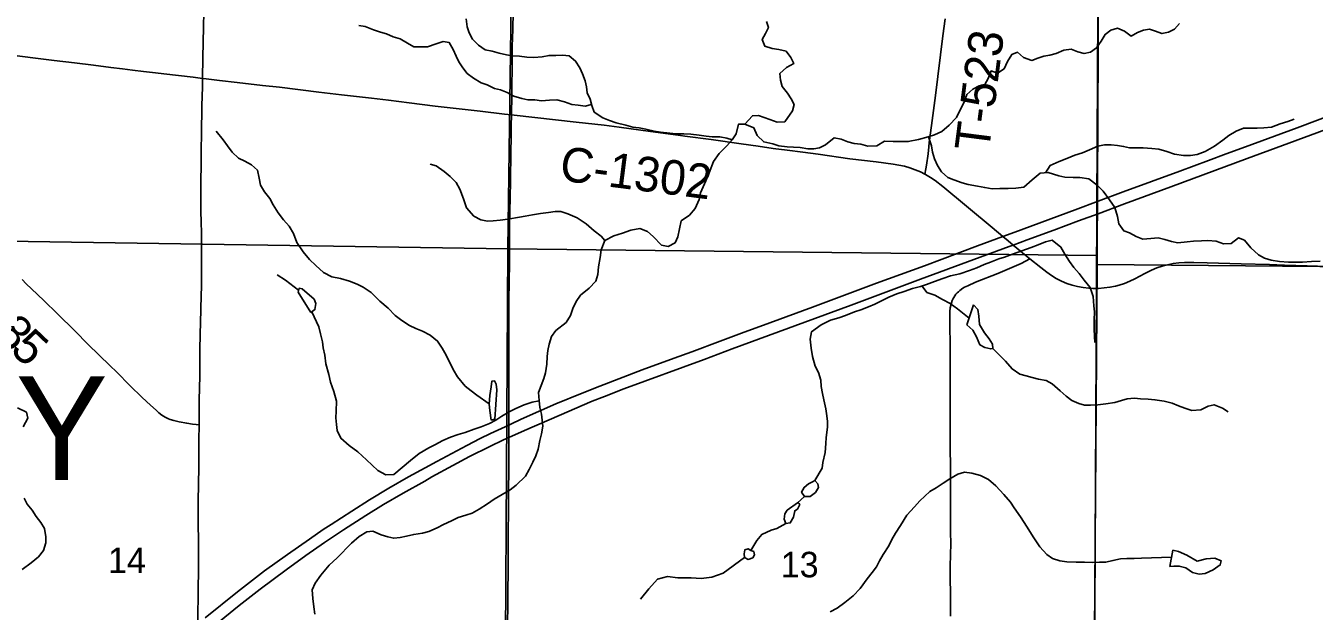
# Model space of a CAD drawing. Extents: x 1874609 to 2204689, y 815661 to 1281160.
# Drawn here: x 2036147 to 2047316, y 1043058 to 1048135 of the extents above; entities that cross this region are included whole.
import ezdxf

# ---------------------------------------------------------------- set-up
doc = ezdxf.new("R2010")
doc.units = 0
for name, color, linetype in [('GM_X_County_Road', 7, 'Continuous'), ('GM_X_County_Road_Text', 7, 'Continuous'), ('GM_X_Interstate_Route', 7, 'Continuous'), ('GM_X_Minor_Lake', 7, 'Continuous'), ('GM_X_Minor_River', 7, 'Continuous'), ('GM_X_Section', 7, 'Continuous'), ('GM_X_Section_Text', 7, 'Continuous'), ('GM_X_Township', 7, 'Continuous'), ('GM_X_Township_Road', 7, 'Continuous'), ('GM_X_Township_Road_Text', 7, 'Continuous'), ('GM_X_Township_Text', 7, 'Continuous')]:
    doc.layers.add(name, color=color, linetype=linetype)

msp = doc.modelspace()

# ---------------------------------------------------------------- linework, layer by layer
at = {"layer": 'GM_X_County_Road'}
for points in [[(2035385, 1047968), (2035440, 1047961), (2035488, 1047954), (2035537, 1047947), (2035656, 1047931), (2035793, 1047913), (2035956, 1047890), (2036394, 1047833), (2036570, 1047813), (2036735, 1047792), (2036884, 1047773), (2036986, 1047760), (2037071, 1047751), (2037168, 1047739), (2037272, 1047728), (2037345, 1047719), (2037597, 1047689), (2037678, 1047679)], [(2037678, 1047679), (2037711, 1047675), (2037825, 1047661), (2037978, 1047643), (2038200, 1047617), (2038347, 1047601), (2038688, 1047560), (2038883, 1047537), (2039143, 1047506), (2039290, 1047489), (2039469, 1047467), (2039696, 1047439), (2040087, 1047393), (2040298, 1047369), (2040356, 1047363)], [(2040356, 1047363), (2040380, 1047360), (2040559, 1047339), (2040917, 1047299), (2041161, 1047272), (2041292, 1047256), (2041562, 1047219)], [(2041562, 1047219), (2041584, 1047216), (2041823, 1047183)], [(2041823, 1047183), (2041861, 1047178), (2042088, 1047148), (2042348, 1047111), (2042495, 1047090), (2042625, 1047071), (2042748, 1047055), (2042882, 1047038), (2043015, 1047020), (2043291, 1046982), (2043519, 1046954), (2043666, 1046935), (2043714, 1046927), (2043763, 1046916), (2043810, 1046903), (2043857, 1046887), (2043903, 1046867), (2043940, 1046849)], [(2043940, 1046849), (2043947, 1046846), (2043990, 1046820), (2044030, 1046792), (2044095, 1046741), (2044524, 1046385), (2044617, 1046308), (2044663, 1046270), (2044706, 1046233), (2044849, 1046115)], [(2044849, 1046115), (2044946, 1046038), (2044998, 1045997), (2045038, 1045968), (2045080, 1045942), (2045124, 1045920), (2045170, 1045900), (2045217, 1045885), (2045265, 1045873), (2045314, 1045864), (2045363, 1045858), (2045396, 1045857), (2045440, 1045857)], [(2045440, 1045857), (2045446, 1045857), (2045495, 1045861), (2045544, 1045867), (2045592, 1045876), (2045624, 1045884), (2045671, 1045900), (2045717, 1045919), (2045761, 1045940), (2045848, 1045987), (2045906, 1046016), (2045952, 1046035), (2045998, 1046050), (2046045, 1046063), (2046093, 1046072), (2046141, 1046078), (2046190, 1046081), (2046272, 1046082), (2046387, 1046079), (2046682, 1046070), (2046928, 1046064), (2047059, 1046059), (2047255, 1046052), (2047436, 1046047)]]:
    msp.add_lwpolyline(points, dxfattribs=at)
at = {"layer": 'GM_X_Interstate_Route'}
for points in [[(2037702, 1043000), (2037983, 1043227), (2038112, 1043328), (2038217, 1043407), (2038416, 1043551), (2038605, 1043682), (2038726, 1043766), (2038794, 1043811), (2038974, 1043926), (2039126, 1044023), (2039295, 1044124), (2039465, 1044222), (2039608, 1044302), (2039709, 1044357), (2039970, 1044496), (2040086, 1044555), (2040175, 1044598), (2040334, 1044672), (2040353, 1044681), (2040442, 1044723), (2040591, 1044791), (2040742, 1044856), (2040969, 1044950), (2041122, 1045010), (2041490, 1045150), (2041767, 1045252), (2041921, 1045308), (2042167, 1045399), (2042352, 1045468), (2042597, 1045560), (2042967, 1045696), (2043244, 1045800), (2043520, 1045903), (2043937, 1046054), (2044398, 1046226), (2044617, 1046308), (2044721, 1046346), (2045244, 1046540), (2045442, 1046613), (2045659, 1046694), (2046152, 1046875), (2046398, 1046967), (2046551, 1047024), (2046721, 1047086), (2047167, 1047251), (2047674, 1047442)], [(2039668, 1044222), (2039849, 1044322), (2039994, 1044399), (2040170, 1044487), (2040289, 1044544), (2040333, 1044564), (2040469, 1044625), (2040770, 1044756), (2041057, 1044878), (2041163, 1044921), (2041332, 1044985), (2042026, 1045240), (2042271, 1045332), (2043303, 1045713), (2043580, 1045816), (2043902, 1045937), (2044364, 1046107), (2044672, 1046221), (2044706, 1046233), (2044826, 1046278), (2045057, 1046363), (2045272, 1046442), (2045442, 1046505), (2045672, 1046591), (2046072, 1046739), (2046734, 1046984), (2047042, 1047097), (2047472, 1047257)], [(2037793, 1042943), (2037998, 1043108), (2038179, 1043249), (2038403, 1043416), (2038575, 1043542), (2038737, 1043654), (2038902, 1043763), (2039095, 1043887), (2039249, 1043982), (2039419, 1044082), (2039605, 1044187), (2039668, 1044222)]]:
    msp.add_lwpolyline(points, dxfattribs=at)
at = {"layer": 'GM_X_Minor_Lake'}
for points in [[(2044303, 1045540), (2044356, 1045494), (2044388, 1045436), (2044416, 1045368), (2044460, 1045344), (2044512, 1045333), (2044530, 1045335), (2044528, 1045373), (2044498, 1045419), (2044456, 1045473), (2044413, 1045543), (2044409, 1045617), (2044399, 1045675), (2044363, 1045715)], [(2044363, 1045715), (2044303, 1045540)], [(2042967, 1044180), (2042931, 1044162), (2042895, 1044132), (2042872, 1044091), (2042896, 1044053), (2042946, 1044052), (2042992, 1044086), (2043018, 1044132), (2043014, 1044162), (2042988, 1044191)], [(2042988, 1044191), (2042967, 1044180)], [(2042746, 1043935), (2042726, 1043901), (2042720, 1043855), (2042736, 1043819), (2042774, 1043823), (2042802, 1043873), (2042812, 1043929), (2042836, 1043943), (2042856, 1043983)], [(2042856, 1043983), (2042847, 1043995), (2042836, 1043998), (2042746, 1043935)], [(2042432, 1043583), (2042408, 1043599), (2042380, 1043591), (2042374, 1043555), (2042378, 1043523), (2042409, 1043507), (2042449, 1043521), (2042463, 1043547), (2042458, 1043577)], [(2042458, 1043577), (2042432, 1043583)], [(2046064, 1043446), (2046100, 1043450), (2046146, 1043450), (2046204, 1043433), (2046260, 1043393), (2046319, 1043379), (2046371, 1043385), (2046441, 1043417), (2046501, 1043459), (2046508, 1043496), (2046454, 1043517), (2046380, 1043511), (2046300, 1043491), (2046212, 1043543), (2046138, 1043577), (2046090, 1043588)], [(2046090, 1043588), (2046064, 1043446)]]:
    msp.add_lwpolyline(points, dxfattribs=at)
at = {"layer": 'GM_X_Minor_River'}
for points in [[(2041073, 1047385), (2041053, 1047444), (2041038, 1047498), (2041014, 1047554), (2041007, 1047604), (2040995, 1047657), (2040974, 1047719), (2040950, 1047771), (2040913, 1047828), (2040857, 1047874), (2040799, 1047881), (2040741, 1047877), (2040683, 1047878), (2040623, 1047865), (2040551, 1047859), (2040491, 1047864), (2040427, 1047872), (2040369, 1047873), (2040315, 1047882), (2040249, 1047898), (2040190, 1047915), (2040128, 1047927), (2040072, 1047966), (2040019, 1048019), (2039989, 1048075), (2039974, 1048127), (2039964, 1048194)], [(2041051, 1047451), (2040995, 1047438), (2040935, 1047445), (2040881, 1047451), (2040818, 1047476), (2040750, 1047493), (2040686, 1047489), (2040618, 1047484), (2040560, 1047492), (2040500, 1047493), (2040448, 1047504), (2040378, 1047524), (2040321, 1047557), (2040263, 1047580), (2040211, 1047592), (2040147, 1047623), (2040093, 1047639), (2040028, 1047680), (2039972, 1047721), (2039935, 1047771), (2039901, 1047821), (2039879, 1047872), (2039852, 1047930), (2039818, 1047989), (2039764, 1047999), (2039704, 1047978), (2039630, 1047952), (2039568, 1047951), (2039510, 1047953), (2039456, 1047984), (2039393, 1048023), (2039333, 1048039), (2039273, 1048066), (2039221, 1048080), (2039160, 1048101), (2039090, 1048128), (2039034, 1048138)], [(2042569, 1048172), (2042584, 1048120), (2042560, 1048068), (2042530, 1048016), (2042553, 1047958), (2042617, 1047939), (2042675, 1047929), (2042737, 1047916), (2042778, 1047860), (2042804, 1047807), (2042742, 1047774), (2042683, 1047720), (2042689, 1047664), (2042704, 1047608), (2042750, 1047551), (2042781, 1047501), (2042807, 1047451), (2042792, 1047397)], [(2044216, 1047339), (2044280, 1047476), (2044303, 1047540), (2044357, 1047586), (2044410, 1047613), (2044460, 1047625), (2044488, 1047679), (2044515, 1047743), (2044570, 1047724), (2044627, 1047761), (2044657, 1047825), (2044694, 1047885), (2044744, 1047905), (2044795, 1047860), (2044867, 1047835), (2044921, 1047853), (2044972, 1047870), (2045024, 1047880), (2045080, 1047895), (2045144, 1047923), (2045210, 1047932), (2045266, 1047908), (2045320, 1047895), (2045376, 1047906), (2045428, 1047944), (2045468, 1048000), (2045503, 1048060), (2045553, 1048097), (2045611, 1048113), (2045671, 1048088), (2045729, 1048045), (2045783, 1048077), (2045835, 1048098), (2045887, 1048104), (2045939, 1048089), (2045995, 1048067), (2046051, 1048078), (2046103, 1048104), (2046148, 1048155)], [(2040541, 1044351), (2040569, 1044405), (2040589, 1044463), (2040603, 1044539), (2040617, 1044597), (2040629, 1044662), (2040624, 1044716), (2040616, 1044768), (2040604, 1044824), (2040596, 1044886), (2040590, 1044954), (2040614, 1045014), (2040639, 1045076), (2040651, 1045126), (2040663, 1045201), (2040667, 1045267), (2040671, 1045319), (2040683, 1045373), (2040704, 1045439), (2040742, 1045493), (2040830, 1045562), (2040870, 1045622), (2040890, 1045684), (2040918, 1045744), (2040956, 1045800), (2041030, 1045859), (2041088, 1045921), (2041105, 1045977), (2041111, 1046045), (2041125, 1046126), (2041135, 1046192), (2041167, 1046272), (2041243, 1046312), (2041319, 1046336), (2041393, 1046363), (2041471, 1046377), (2041535, 1046351), (2041585, 1046307), (2041659, 1046233), (2041716, 1046220), (2041776, 1046252), (2041799, 1046304), (2041815, 1046374), (2041829, 1046442), (2041899, 1046493), (2041949, 1046549), (2041985, 1046629), (2041997, 1046687), (2042020, 1046739), (2042042, 1046790), (2042070, 1046860), (2042108, 1046958), (2042158, 1047026), (2042224, 1047093), (2042270, 1047147), (2042304, 1047199), (2042325, 1047281), (2042381, 1047283), (2042458, 1047250), (2042488, 1047184), (2042544, 1047128), (2042622, 1047110), (2042676, 1047094), (2042747, 1047084), (2042801, 1047082), (2042861, 1047079), (2042925, 1047069), (2042977, 1047069), (2043027, 1047075), (2043079, 1047103), (2043153, 1047162), (2043215, 1047152), (2043273, 1047128), (2043329, 1047114), (2043385, 1047108), (2043446, 1047092), (2043524, 1047093), (2043592, 1047133), (2043666, 1047131), (2043796, 1047131), (2043886, 1047148), (2043970, 1047172), (2044024, 1047190), (2044088, 1047219), (2044150, 1047273), (2044216, 1047339)], [(2042270, 1047147), (2042224, 1047161), (2042163, 1047171), (2042097, 1047172), (2042045, 1047178), (2041985, 1047186), (2041913, 1047196), (2041851, 1047198), (2041783, 1047199), (2041705, 1047207), (2041649, 1047213), (2041594, 1047221), (2041522, 1047237), (2041464, 1047249), (2041410, 1047256), (2041348, 1047272), (2041266, 1047294), (2041208, 1047312), (2041149, 1047336), (2041073, 1047385)], [(2042792, 1047397), (2042726, 1047301), (2042660, 1047298), (2042598, 1047322), (2042497, 1047358), (2042446, 1047354), (2042381, 1047283)], [(2044986, 1046859), (2045026, 1046923), (2045106, 1046959), (2045172, 1046985), (2045240, 1047014), (2045308, 1047034), (2045368, 1047058), (2045440, 1047090), (2045498, 1047101), (2045555, 1047103), (2045609, 1047097), (2045663, 1047089), (2045713, 1047077), (2045775, 1047075), (2045833, 1047076), (2045909, 1047072), (2045969, 1047064), (2046037, 1047044), (2046104, 1047022), (2046182, 1047009), (2046242, 1047011), (2046300, 1047019), (2046370, 1047045), (2046450, 1047092), (2046522, 1047144), (2046576, 1047182), (2046638, 1047222), (2046702, 1047247), (2046822, 1047247), (2046880, 1047251), (2046944, 1047257), (2047020, 1047284), (2047086, 1047306), (2047142, 1047326)], [(2040165, 1044856), (2040057, 1044932), (2040007, 1044970), (2039957, 1045010), (2039890, 1045090), (2039852, 1045154), (2039790, 1045278), (2039757, 1045340), (2039717, 1045400), (2039651, 1045452), (2039587, 1045486), (2039529, 1045510), (2039474, 1045535), (2039408, 1045579), (2039350, 1045623), (2039288, 1045685), (2039217, 1045747), (2039141, 1045823), (2039073, 1045867), (2039019, 1045895), (2038952, 1045919), (2038874, 1045942), (2038800, 1045958), (2038728, 1045994), (2038660, 1046056), (2038607, 1046108), (2038551, 1046174), (2038497, 1046256), (2038467, 1046332), (2038430, 1046398), (2038380, 1046452), (2038334, 1046514), (2038292, 1046582), (2038263, 1046636), (2038217, 1046694), (2038183, 1046754), (2038171, 1046812), (2038155, 1046882), (2038104, 1046930), (2038046, 1046960), (2037990, 1046987), (2037936, 1047039), (2037896, 1047093), (2037859, 1047145), (2037797, 1047221)], [(2043972, 1047173), (2043998, 1047094), (2044008, 1047040), (2044025, 1046980), (2044049, 1046924), (2044085, 1046868), (2044139, 1046820), (2044191, 1046798), (2044264, 1046772), (2044316, 1046758), (2044396, 1046743), (2044460, 1046731), (2044524, 1046721), (2044590, 1046723), (2044664, 1046723), (2044728, 1046726), (2044799, 1046734), (2044872, 1046798), (2044940, 1046857), (2045008, 1046861), (2045101, 1046833), (2045155, 1046821), (2045225, 1046819), (2045285, 1046820), (2045363, 1046808), (2045433, 1046754), (2045486, 1046700), (2045542, 1046624), (2045588, 1046560), (2045610, 1046482), (2045621, 1046418), (2045665, 1046358), (2045715, 1046340), (2045773, 1046308), (2045829, 1046284), (2045899, 1046290), (2045963, 1046295), (2046020, 1046281), (2046078, 1046263), (2046134, 1046253), (2046214, 1046261), (2046268, 1046266), (2046338, 1046270), (2046394, 1046272), (2046466, 1046266), (2046528, 1046244), (2046595, 1046247), (2046660, 1046295), (2046711, 1046277), (2046767, 1046209), (2046833, 1046147), (2046885, 1046119), (2046941, 1046103), (2047016, 1046092), (2047092, 1046086), (2047156, 1046084), (2047214, 1046086), (2047292, 1046090), (2047366, 1046093)], [(2041167, 1046272), (2041134, 1046310), (2041074, 1046356), (2041006, 1046418), (2040928, 1046470), (2040845, 1046505), (2040785, 1046523), (2040735, 1046523), (2040677, 1046515), (2040609, 1046507), (2040539, 1046494), (2040477, 1046484), (2040427, 1046476), (2040327, 1046458), (2040259, 1046449), (2040199, 1046443), (2040149, 1046441), (2040091, 1046451), (2040032, 1046483), (2039968, 1046555), (2039942, 1046633), (2039910, 1046719), (2039877, 1046775), (2039827, 1046829), (2039775, 1046871), (2039705, 1046919), (2039653, 1046936)], [(2042988, 1044191), (2043051, 1044298), (2043057, 1044348), (2043077, 1044433), (2043081, 1044511), (2043084, 1044565), (2043096, 1044653), (2043096, 1044703), (2043092, 1044753), (2043082, 1044813), (2043065, 1044891), (2043053, 1044947), (2043041, 1045008), (2043039, 1045062), (2043019, 1045128), (2042990, 1045182), (2042966, 1045268), (2042956, 1045340), (2042946, 1045416), (2042958, 1045482), (2043043, 1045542), (2043123, 1045581), (2043194, 1045603), (2043252, 1045623), (2043330, 1045654), (2043386, 1045672), (2043452, 1045698), (2043508, 1045720), (2043566, 1045750), (2043628, 1045781), (2043698, 1045809), (2043760, 1045831), (2043834, 1045857), (2043902, 1045874), (2043956, 1045890), (2044024, 1045916), (2044096, 1045944), (2044162, 1045965), (2044244, 1045985), (2044328, 1046013), (2044390, 1046037), (2044454, 1046066), (2044510, 1046086), (2044582, 1046114), (2044632, 1046128), (2044700, 1046155), (2044780, 1046183), (2044862, 1046211), (2044922, 1046235), (2044986, 1046260), (2045044, 1046276), (2045120, 1046216), (2045153, 1046154), (2045193, 1046092), (2045233, 1046038), (2045279, 1045986), (2045322, 1045928), (2045372, 1045864), (2045398, 1045786), (2045406, 1045706), (2045411, 1045654), (2045409, 1045584), (2045409, 1045508), (2045411, 1045440), (2045413, 1045389)], [(2038512, 1045843), (2038398, 1045929), (2038327, 1045975)], [(2038617, 1045647), (2038653, 1045673), (2038661, 1045727), (2038647, 1045763), (2038544, 1045853), (2038516, 1045859), (2038508, 1045825)], [(2043916, 1045878), (2043958, 1045822), (2044028, 1045798), (2044092, 1045760), (2044161, 1045726), (2044223, 1045680), (2044324, 1045599)], [(2038508, 1045825), (2038617, 1045647)], [(2040596, 1044883), (2040536, 1044872), (2040466, 1044849), (2040394, 1044817), (2040342, 1044791), (2040274, 1044749), (2040222, 1044716), (2040166, 1044686), (2040094, 1044658), (2040034, 1044636), (2039956, 1044609), (2039894, 1044589), (2039830, 1044567), (2039762, 1044539), (2039694, 1044502), (2039640, 1044474), (2039556, 1044426), (2039482, 1044365), (2039410, 1044305), (2039336, 1044243), (2039268, 1044241), (2039200, 1044278), (2039101, 1044370), (2039025, 1044440), (2038951, 1044494), (2038878, 1044558), (2038846, 1044626), (2038840, 1044676), (2038836, 1044736), (2038838, 1044794), (2038839, 1044880), (2038817, 1044962), (2038789, 1045045), (2038773, 1045111), (2038748, 1045203), (2038738, 1045277), (2038726, 1045343), (2038718, 1045395), (2038703, 1045463), (2038687, 1045523), (2038628, 1045655)], [(2044530, 1045335), (2044639, 1045225), (2044697, 1045159), (2044765, 1045113), (2044819, 1045099), (2044871, 1045085), (2044926, 1045071), (2044992, 1045058), (2045044, 1045030), (2045114, 1044970), (2045164, 1044924), (2045215, 1044886), (2045275, 1044858), (2045325, 1044846), (2045375, 1044844), (2045441, 1044849), (2045509, 1044855), (2045587, 1044867), (2045645, 1044885), (2045695, 1044899), (2045757, 1044906), (2045809, 1044900), (2045875, 1044898), (2045934, 1044892), (2046016, 1044878), (2046084, 1044863), (2046138, 1044839), (2046194, 1044819), (2046256, 1044799), (2046334, 1044805), (2046396, 1044836), (2046448, 1044848), (2046521, 1044818), (2046571, 1044786)], [(2040182, 1044714), (2040214, 1044722), (2040231, 1044979), (2040225, 1045027), (2040209, 1045057), (2040187, 1045053), (2040181, 1045003), (2040169, 1044929), (2040165, 1044854), (2040170, 1044798)], [(2036124, 1044657), (2036166, 1044731), (2036152, 1044784), (2036076, 1044822)], [(2040170, 1044798), (2040182, 1044714)], [(2038653, 1043033), (2038644, 1043097), (2038636, 1043167), (2038630, 1043243), (2038656, 1043301), (2038706, 1043371), (2038778, 1043458), (2038845, 1043522), (2038971, 1043649), (2039037, 1043705), (2039103, 1043747), (2039155, 1043753), (2039229, 1043720), (2039286, 1043702), (2039336, 1043690), (2039392, 1043698), (2039448, 1043710), (2039510, 1043724), (2039586, 1043735), (2039642, 1043749), (2039712, 1043781), (2039768, 1043811), (2039838, 1043842), (2039896, 1043870), (2039962, 1043892), (2040016, 1043908), (2040078, 1043943), (2040148, 1043989), (2040206, 1044031), (2040276, 1044071), (2040346, 1044110), (2040398, 1044150), (2040478, 1044230), (2040510, 1044287), (2040541, 1044351)], [(2043119, 1043052), (2043181, 1043083), (2043247, 1043133), (2043319, 1043191), (2043381, 1043256), (2043439, 1043338), (2043484, 1043394), (2043520, 1043444), (2043548, 1043496), (2043578, 1043549), (2043628, 1043625), (2043654, 1043679), (2043686, 1043735), (2043728, 1043800), (2043785, 1043890), (2043851, 1043962), (2043897, 1044016), (2043983, 1044095), (2044039, 1044127), (2044099, 1044169), (2044157, 1044206), (2044227, 1044246), (2044285, 1044264), (2044349, 1044254), (2044423, 1044236), (2044492, 1044199), (2044556, 1044145), (2044626, 1044069), (2044682, 1044005), (2044715, 1043953), (2044769, 1043875), (2044827, 1043787), (2044878, 1043703), (2044936, 1043617), (2044998, 1043549), (2045048, 1043515), (2045110, 1043495), (2045171, 1043487), (2045251, 1043482), (2045325, 1043482), (2045397, 1043480), (2045455, 1043482), (2045509, 1043484), (2045571, 1043497), (2045637, 1043513), (2045691, 1043515), (2045755, 1043515), (2045817, 1043517), (2046078, 1043526)], [(2042896, 1044053), (2042836, 1043998)], [(2036115, 1043419), (2036194, 1043477), (2036256, 1043529), (2036302, 1043583), (2036321, 1043651), (2036321, 1043703), (2036309, 1043776), (2036277, 1043828), (2036237, 1043880), (2036203, 1043935), (2036158, 1043987), (2036134, 1044039)], [(2042736, 1043819), (2042658, 1043774), (2042608, 1043762), (2042526, 1043722), (2042484, 1043672), (2042432, 1043583)], [(2042378, 1043523), (2042191, 1043388), (2042093, 1043352), (2042002, 1043343), (2041914, 1043347), (2041800, 1043347), (2041710, 1043359), (2041622, 1043336), (2041548, 1043252), (2041476, 1043162)]]:
    msp.add_lwpolyline(points, dxfattribs=at)
at = {"layer": 'GM_X_Section'}
for points in [[(2035070, 1051591), (2040398, 1051519), (2040326, 1046200), (2035028, 1046280)], [(2045463, 1051565), (2051043, 1051308), (2050900, 1046015), (2045433, 1046064), (2045435, 1046142), (2045459, 1051529)], [(2045459, 1051529), (2045435, 1046142), (2040326, 1046200), (2040398, 1051519)], [(2035028, 1046280), (2040326, 1046200), (2040294, 1040893), (2034947, 1040891)], [(2040326, 1046200), (2045435, 1046142), (2045433, 1046064), (2045397, 1040861), (2040294, 1040893)], [(2045433, 1046064), (2050900, 1046015), (2050755, 1040674), (2045400, 1040773), (2045397, 1040861)]]:
    msp.add_lwpolyline(points, close=True, dxfattribs=at)
at = {"layer": 'GM_X_Township'}
for points in [[(2034181, 1056965), (2038367, 1056943), (2042210, 1056923), (2044860, 1056908), (2045481, 1056908), (2045478, 1056323), (2045453, 1051075), (2045431, 1046572), (2045427, 1045868), (2045402, 1040822), (2045377, 1035588), (2045380, 1030287), (2045360, 1024926), (2043822, 1024941), (2040549, 1024973), (2037504, 1025002), (2030478, 1025070)], [(2045377, 1035588), (2045402, 1040822), (2045427, 1045868), (2045431, 1046572), (2045453, 1051075), (2045478, 1056323), (2045481, 1056908)]]:
    msp.add_lwpolyline(points, dxfattribs=at)
at = {"layer": 'GM_X_Township_Road'}
for points in [[(2037678, 1047679), (2037682, 1047861), (2037687, 1048124), (2037689, 1048255)], [(2040356, 1047363), (2040356, 1047387), (2040359, 1047509), (2040360, 1047558), (2040361, 1047607), (2040363, 1047771), (2040364, 1047869), (2040364, 1047951), (2040366, 1048033), (2040368, 1048098), (2040371, 1048262)], [(2043975, 1047084), (2043979, 1047122), (2043997, 1047269), (2044032, 1047529), (2044097, 1048049), (2044116, 1048196)], [(2037650, 1044673), (2037651, 1044694), (2037650, 1044789), (2037650, 1044887), (2037655, 1045100), (2037656, 1045328), (2037660, 1045459), (2037665, 1045671), (2037668, 1045802), (2037670, 1045868), (2037670, 1045917), (2037669, 1046315), (2037667, 1046456), (2037665, 1046505), (2037665, 1046719), (2037665, 1046817), (2037666, 1046899), (2037668, 1046964), (2037668, 1047063), (2037670, 1047194), (2037674, 1047440), (2037678, 1047604), (2037678, 1047654), (2037678, 1047679)], [(2040335, 1045547), (2040334, 1045596), (2040335, 1045760), (2040337, 1045907), (2040339, 1046087), (2040340, 1046169), (2040340, 1046333), (2040341, 1046399), (2040343, 1046529), (2040346, 1046644), (2040348, 1046791), (2040352, 1047038), (2040354, 1047169), (2040355, 1047267), (2040356, 1047363)], [(2043940, 1046849), (2043949, 1046895), (2043955, 1046927), (2043968, 1047025), (2043975, 1047084)], [(2044158, 1045560), (2044157, 1045607), (2044158, 1045656), (2044161, 1045688), (2044168, 1045720), (2044178, 1045751), (2044184, 1045765), (2044192, 1045779), (2044200, 1045793), (2044210, 1045806), (2044220, 1045818), (2044231, 1045829), (2044243, 1045840), (2044270, 1045858), (2044284, 1045867), (2044313, 1045881), (2044378, 1045911), (2044572, 1045986), (2044776, 1046074), (2044849, 1046115)], [(2036115, 1045935), (2036149, 1045898), (2036196, 1045853), (2036304, 1045753), (2036421, 1045637), (2036573, 1045488), (2036689, 1045372), (2036876, 1045188), (2036935, 1045131), (2037050, 1045015), (2037155, 1044911), (2037227, 1044844), (2037276, 1044800), (2037301, 1044779), (2037327, 1044759), (2037355, 1044742), (2037384, 1044727), (2037399, 1044720), (2037430, 1044711), (2037478, 1044700), (2037542, 1044688), (2037591, 1044681), (2037623, 1044677), (2037650, 1044673)], [(2040329, 1043794), (2040330, 1043873), (2040331, 1044004), (2040332, 1044119), (2040334, 1044267), (2040333, 1044430), (2040333, 1044564), (2040333, 1044595), (2040334, 1044672), (2040334, 1044759), (2040335, 1044906), (2040335, 1045087), (2040335, 1045267), (2040335, 1045448), (2040335, 1045547)], [(2044163, 1043014), (2044163, 1043112), (2044163, 1043194), (2044163, 1043211), (2044162, 1043227), (2044161, 1043326), (2044161, 1043391), (2044161, 1043456), (2044163, 1043538), (2044165, 1043653), (2044164, 1043736), (2044163, 1043818), (2044164, 1043900), (2044162, 1043998), (2044162, 1044064), (2044163, 1044146), (2044162, 1044261), (2044162, 1044326), (2044161, 1044457), (2044161, 1044490), (2044160, 1044523), (2044160, 1044539), (2044160, 1044687), (2044161, 1044967), (2044161, 1045098), (2044160, 1045279), (2044159, 1045394), (2044158, 1045509), (2044158, 1045560)], [(2037627, 1040919), (2037627, 1041051), (2037625, 1041111), (2037626, 1041226), (2037628, 1041357), (2037633, 1041701), (2037635, 1042012), (2037636, 1042143), (2037637, 1042422), (2037637, 1042700), (2037637, 1042816), (2037637, 1042848), (2037638, 1042948), (2037638, 1042995), (2037641, 1043225), (2037643, 1043438), (2037643, 1043667), (2037642, 1043815), (2037642, 1044012), (2037644, 1044159), (2037646, 1044306), (2037648, 1044568), (2037649, 1044649), (2037650, 1044673)], [(2040307, 1040901), (2040311, 1041033), (2040312, 1041082), (2040315, 1041457), (2040317, 1041531), (2040318, 1041627), (2040318, 1041726), (2040318, 1041808), (2040318, 1041923), (2040319, 1042038), (2040320, 1042136), (2040322, 1042267), (2040323, 1042381), (2040324, 1042480), (2040324, 1042545), (2040324, 1042660), (2040323, 1042824), (2040327, 1043235), (2040328, 1043399), (2040328, 1043530), (2040328, 1043595), (2040329, 1043677), (2040329, 1043758), (2040329, 1043794)]]:
    msp.add_lwpolyline(points, dxfattribs=at)

# ---------------------------------------------------------------- texts
at = {"layer": 'GM_X_County_Road_Text'}
msp.add_text('C-1302', height=300, rotation=352.7357, dxfattribs=at).set_placement((2040766, 1046795))
at = {"layer": 'GM_X_Section_Text'}
for s, p in [('14', (2036859, 1043389)), ('13', (2042691, 1043352))]:
    msp.add_text(s, height=221, rotation=0, dxfattribs=at).set_placement(p)
at = {"layer": 'GM_X_Township_Road_Text'}
for s, rotation, p in [('T-523', 82.7008, (2044495, 1047036)), ('8', 316.1978, (2035867, 1045445)), ('5', 316.3637, (2036001, 1045316))]:
    msp.add_text(s, height=300, rotation=rotation, dxfattribs=at).set_placement(p)
at = {"layer": 'GM_X_Township_Text'}
msp.add_text('MONTGOMERY', height=900, rotation=0, dxfattribs=at).set_placement((2027968, 1044196))

doc.saveas('drawing.dxf')
